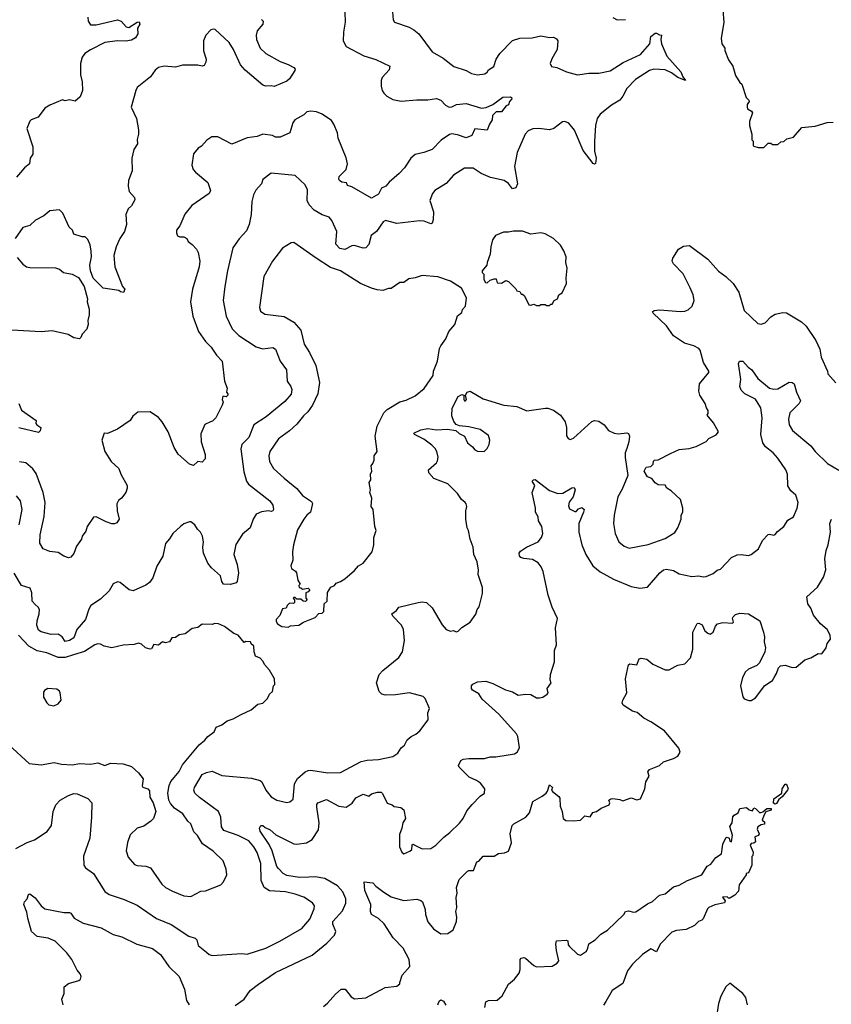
# Model space of a CAD drawing. Extents: x 1678431 to 1860718, y 384618 to 522882.
# Tile 408 of 473: x 1792882 to 1798633, y 464848 to 471826. Entities that reach past the tile are written whole.
import ezdxf

# ---------------------------------------------------------------- set-up
doc = ezdxf.new("R2010")
doc.units = 0

msp = doc.modelspace()

# ---------------------------------------------------------------- linework, layer by layer
at = {"layer": '0CON10XD'}
for points in [[(1795520.8, 471910.8), (1795528.8, 471825), (1795538.8, 471808.8), (1795642.8, 471772.8), (1795673.9, 471753.9), (1795711.4, 471725), (1795805, 471598.8), (1795883.2, 471553.2), (1795957.5, 471495), (1796045, 471466), (1796082.5, 471445), (1796125, 471434.2), (1796177, 471443), (1796195, 471453.8), (1796205, 471470), (1796241.2, 471495), (1796257.5, 471545), (1796283.6, 471586.4), (1796375, 471678.1), (1796425.4, 471694.6), (1796512.2, 471697.8), (1796575, 471712.1), (1796635, 471698.9), (1796665, 471701.1), (1796685, 471690), (1796695.5, 471675), (1796691.5, 471615), (1796651.7, 471548.3), (1796641.2, 471515), (1796650, 471495), (1796687.1, 471487.1), (1796755.5, 471455.5), (1796835.6, 471435.6), (1796915, 471447.5), (1796985, 471446.7), (1797066.3, 471463.7), (1797157.5, 471522.5), (1797280.8, 471579.2), (1797347.5, 471655), (1797355, 471707.5), (1797385, 471731.2), (1797395, 471731.2), (1797415, 471717.5), (1797430, 471715), (1797426, 471685), (1797430.8, 471655), (1797467.3, 471567.3), (1797567.5, 471455), (1797581.2, 471421.2), (1797600, 471395), (1797545, 471417.1), (1797499.4, 471449.4), (1797455, 471470.6), (1797375.5, 471475.5), (1797345, 471464.5), (1797245, 471402.5), (1797185, 471338.9), (1797156.2, 471283.8), (1797134.3, 471255.7), (1797075, 471220), (1796994.7, 471155.3), (1796974.4, 471125), (1796962.7, 471075), (1796955.4, 470965), (1796954.4, 470894.4), (1796967.9, 470845), (1796962.9, 470807.1), (1796955, 470802), (1796945, 470806), (1796875, 470898.1), (1796812.4, 471042.4), (1796772.8, 471092.8), (1796745, 471104.4), (1796727.6, 471102.4), (1796665.7, 471054.3), (1796635, 471043.9), (1796560, 471055), (1796517.3, 471052.7), (1796485, 471038.1), (1796463.1, 471015), (1796406.2, 470885), (1796387.1, 470785), (1796408.5, 470661.5), (1796398.1, 470635), (1796375, 470627.5), (1796344.6, 470665), (1796315, 470685.3), (1796217, 470707), (1796151.9, 470735), (1796095, 470772.7), (1796035, 470773.3), (1795955.5, 470724.5), (1795903.1, 470665), (1795823.9, 470616.1), (1795807.1, 470595), (1795788.9, 470545), (1795813.8, 470465), (1795812.2, 470407.8), (1795805, 470382.5), (1795795, 470379.4), (1795747.4, 470397.4), (1795715, 470400.6), (1795555, 470382), (1795475, 470403.5), (1795457.3, 470392.7), (1795409.5, 470325), (1795373.1, 470296.9), (1795355, 470232.5), (1795335, 470210), (1795315, 470207.3), (1795255, 470225.9), (1795235, 470222.4), (1795185, 470198.1), (1795149.5, 470205), (1795121.8, 470235), (1795129.7, 470325), (1795093.7, 470403.7), (1795075.3, 470425.3), (1795025, 470443.2), (1794969.4, 470475), (1794932.8, 470512.8), (1794919.6, 470545), (1794920.9, 470620.9), (1794905.4, 470655.4), (1794835, 470722), (1794665, 470738.6), (1794605.9, 470694.1), (1794595, 470663.3), (1794555, 470616.7), (1794538, 470585), (1794527.7, 470537.7), (1794523.1, 470445), (1794506.9, 470375), (1794489.7, 470330.3), (1794436.3, 470273.7), (1794392.1, 470207.9), (1794353.4, 470046.6), (1794335.5, 469935.5), (1794323.1, 469835), (1794345.3, 469725.3), (1794387.8, 469635), (1794435, 469586.7), (1794556.9, 469506.9), (1794605, 469493.3), (1794675, 469503.1), (1794695, 469490), (1794728.2, 469405), (1794772.7, 469345), (1794777.5, 469265), (1794804.4, 469225), (1794810.5, 469205), (1794805, 469172.9), (1794761, 469119), (1794629.6, 469010.4), (1794540.6, 468955), (1794505, 468865.7), (1794455.6, 468815), (1794450, 468785), (1794469.5, 468620.5), (1794490, 468555), (1794502.9, 468535), (1794654.4, 468415), (1794676.5, 468385), (1794680.6, 468355), (1794675, 468344.3), (1794665, 468341.4), (1794645, 468345.7), (1794595, 468338.1), (1794558.3, 468321.7), (1794535.6, 468285), (1794515, 468224.3), (1794461.3, 468178.7), (1794413.2, 468106.8), (1794398.9, 468035), (1794423.1, 467965), (1794432.5, 467905), (1794423.8, 467845), (1794415.8, 467834.2), (1794375, 467822.9), (1794325.9, 467825.9), (1794314.6, 467844.6), (1794304.5, 467885), (1794241.8, 467941.8), (1794215, 467974.4), (1794183.8, 468045), (1794179.6, 468085), (1794185.5, 468125), (1794176.7, 468165), (1794163.2, 468193.2), (1794141.2, 468215), (1794123.3, 468245), (1794095, 468266.7), (1794085, 468266.7), (1794045, 468253.3), (1794022.5, 468235), (1793966.1, 468183.9), (1793944.1, 468145.9), (1793915, 468112.5), (1793895.5, 468024.5), (1793855, 467953.8), (1793825, 467869.2), (1793801.8, 467838.2), (1793775, 467818.9), (1793685, 467778.5), (1793657.5, 467785), (1793595, 467837.5), (1793575, 467841.4), (1793545, 467827.1), (1793515, 467778.8), (1793455, 467718.5), (1793385.8, 467675), (1793371.7, 467648.3), (1793349.5, 467575), (1793286.7, 467503.3), (1793265, 467446), (1793235, 467425.7), (1793205, 467419.2), (1793182.5, 467452.5), (1793155, 467471.5), (1793105, 467468.2), (1793035, 467486.9), (1793015, 467500), (1793002.9, 467535), (1793005.4, 467565), (1793021.1, 467615), (1793022.1, 467645), (1793012.9, 467662.9), (1792991.4, 467681.4), (1792971.5, 467705), (1792969.1, 467765), (1792956.8, 467796.8), (1792895, 467815.7), (1792844.1, 467904.1)], [(1793364.1, 471844.1), (1793366.2, 471815), (1793385, 471788.8), (1793425, 471789.4), (1793575.6, 471825.6), (1793600, 471815), (1793636, 471775), (1793655, 471769.5), (1793715, 471807.5), (1793729.3, 471809.3), (1793733.3, 471795), (1793716.7, 471765), (1793720, 471725), (1793702.7, 471697.3), (1793675, 471680), (1793635, 471672.5), (1793575, 471675.5), (1793485, 471663.3), (1793385, 471612.5), (1793344.5, 471585.5), (1793325, 471560), (1793312.5, 471515), (1793313.5, 471435), (1793324.3, 471385), (1793326.2, 471325), (1793310.7, 471279.3), (1793275, 471248.8), (1793235, 471256.7), (1793205, 471250), (1793185, 471257.5), (1793095, 471220), (1793061.1, 471198.9), (1793012.5, 471135), (1792964.4, 471115.6), (1792954.3, 471105.7), (1792932.5, 471055), (1792976.4, 470923.6), (1792976.4, 470873.6), (1792956.7, 470845), (1792952.5, 470805), (1792916.7, 470775), (1792860.5, 470709.5)], [(1795185, 471880), (1795188.8, 471808.8), (1795177.1, 471737.1), (1795174.2, 471675), (1795195.7, 471635.7), (1795320, 471570), (1795405, 471544.3), (1795505.8, 471495.8), (1795500.5, 471469.5), (1795450.8, 471415), (1795443.1, 471395), (1795443.5, 471355), (1795449.4, 471325), (1795462.5, 471305), (1795483.7, 471283.7), (1795525, 471259.2), (1795585, 471247.3), (1795695, 471257.1), (1795775, 471256.8), (1795835, 471266.8), (1795865.8, 471255.8), (1795899.8, 471219.8), (1795925, 471206.4), (1795945, 471208.2), (1795977.5, 471225), (1796045, 471232), (1796155, 471197.9), (1796186.9, 471203.1), (1796234.6, 471225.4), (1796305, 471276), (1796358, 471278), (1796367.5, 471275), (1796370, 471265), (1796352.5, 471245), (1796345, 471222.5), (1796330, 471215), (1796295, 471173.8), (1796258.1, 471171.9), (1796232.3, 471147.7), (1796229.2, 471115), (1796210, 471085), (1796195, 471043.3), (1796107, 471053), (1796086, 471005), (1796045, 470988.1), (1795985, 471009.4), (1795945, 471015.7), (1795927.9, 471012.1), (1795868.7, 470971.3), (1795803.8, 470906.2), (1795745, 470884.3), (1795685, 470871.2), (1795653.3, 470845), (1795608.8, 470775), (1795571.2, 470735), (1795501.2, 470675), (1795476.7, 470645), (1795445, 470632.5), (1795425, 470590), (1795375, 470560), (1795235, 470640), (1795205, 470650), (1795198.3, 470668.3), (1795165, 470673.3), (1795147.5, 470685), (1795142.5, 470695), (1795146.7, 470715), (1795195.8, 470764.2), (1795204, 470805), (1795195.5, 470845.5), (1795138.5, 470985), (1795132.8, 471022.8), (1795108.1, 471085), (1795091.1, 471111.1), (1795026, 471156), (1794985, 471171.5), (1794945, 471177.5), (1794917.6, 471172.4), (1794895, 471152), (1794831.2, 471115), (1794818, 471095), (1794796.2, 471025), (1794727, 470993), (1794695, 470994.2), (1794674.2, 471004.2), (1794605, 471013.8), (1794565, 470997.5), (1794495, 470988), (1794385, 470944.2), (1794285, 470996), (1794243.9, 470996.1), (1794208.3, 470971.7), (1794170.5, 470929.5), (1794146.7, 470915), (1794113.9, 470876.1), (1794101.2, 470795), (1794111.2, 470765), (1794126.7, 470745), (1794215, 470671.2), (1794234, 470615), (1794223.8, 470595), (1794101.7, 470508.3), (1794053.3, 470446.7), (1794015.9, 470364.1), (1793992.5, 470335), (1793992.5, 470315), (1794000, 470295), (1794017, 470287), (1794045, 470286.2), (1794065.7, 470275.7), (1794075, 470253.3), (1794103.2, 470233.2), (1794135, 470198.8), (1794145.7, 470175.7), (1794157.5, 470115), (1794154.3, 470075), (1794106.9, 469915), (1794093.1, 469825), (1794108.6, 469725), (1794150, 469615), (1794199.2, 469545), (1794238, 469505), (1794277.5, 469447.5), (1794316, 469405), (1794333.8, 469265), (1794351.2, 469215), (1794347.5, 469185), (1794356.7, 469175), (1794356.7, 469165), (1794345, 469153.3), (1794321.7, 469158.3), (1794317.5, 469135), (1794323.8, 469115), (1794317.5, 469095), (1794272, 469005), (1794248.6, 468981.4), (1794235, 468976), (1794195, 468956.2), (1794165, 468890), (1794167.1, 468835), (1794197.1, 468745), (1794195.9, 468714.1), (1794175, 468690), (1794144.2, 468695.8), (1794113, 468667), (1794085, 468676.7), (1794005, 468745.8), (1793977.8, 468795), (1793934.3, 468904.3), (1793892, 468975), (1793865.6, 469005.6), (1793805.7, 469045.7), (1793720, 469045), (1793683.3, 469015), (1793663.9, 468986.1), (1793576.1, 468923.9), (1793505, 468892.5), (1793480, 468895), (1793463.3, 468845), (1793486.2, 468765), (1793530, 468695), (1793583.8, 468645), (1793599.2, 468605), (1793644.4, 468525.6), (1793644.5, 468505.5), (1793634.2, 468475), (1793602.5, 468435), (1793581.2, 468418.8), (1793570, 468395), (1793572.9, 468345), (1793585.8, 468285), (1793570.5, 468259.5), (1793555, 468252), (1793536.1, 468253.9), (1793495, 468267.5), (1793425, 468303.3), (1793405, 468300), (1793360, 468235), (1793349.7, 468200.3), (1793324, 468165), (1793320, 468145), (1793284.6, 468095.4), (1793265, 468043.3), (1793245, 468016.7), (1793227, 468013), (1793195, 468023.8), (1793155, 468050), (1793095.9, 468055.9), (1793047.5, 468075), (1793025.8, 468115.8), (1793026.4, 468175), (1793054.4, 468305), (1793062.3, 468405), (1793049.2, 468475), (1792998.8, 468608.8), (1792975, 468642.9), (1792925, 468684.4), (1792881.9, 468691.9)], [(1797085, 471840), (1797115, 471823.8), (1797173.6, 471826.4)], [(1797863.3, 471895), (1797872.5, 471805), (1797853.3, 471695), (1797857.5, 471655), (1797877.5, 471625), (1797878.3, 471608.3), (1797905, 471540), (1797935.9, 471495.9), (1797955, 471430), (1797985, 471380), (1797998.3, 471368.3), (1798030, 471275), (1798047.5, 471255), (1798050, 471245), (1798037.5, 471225), (1798037.5, 471205), (1798040, 471195), (1798067.7, 471177.7), (1798073.3, 471165), (1798052.5, 471105), (1798052.5, 471075), (1798070, 471015), (1798070, 470975), (1798080, 470965), (1798080, 470935), (1798085, 470930), (1798115, 470920), (1798155, 470920), (1798185, 470950), (1798205, 470950), (1798215, 470940), (1798255, 470940), (1798275, 470960), (1798297, 470963), (1798318.3, 470981.7), (1798365, 470992.5), (1798425, 471062.5), (1798519.3, 471070.7), (1798603.6, 471096.4), (1798645, 471100)], [(1794595, 471826), (1794606.2, 471815), (1794603.8, 471795), (1794565, 471746), (1794556.7, 471715), (1794558.9, 471685), (1794585.7, 471625), (1794625, 471586.9), (1794728.5, 471528.5), (1794785, 471508.9), (1794825.7, 471485.7), (1794833.8, 471475), (1794831.2, 471465), (1794793.6, 471406.4), (1794775, 471390), (1794685, 471353.3), (1794665, 471357.5), (1794626.2, 471353.8), (1794605, 471362.5), (1794478.9, 471468.9), (1794445.7, 471505), (1794396.5, 471615), (1794365.7, 471665), (1794266.7, 471755), (1794255, 471758.8), (1794236.4, 471753.6), (1794201.2, 471715), (1794184.2, 471675), (1794183.8, 471605), (1794203.8, 471545), (1794201.2, 471525), (1794188.6, 471501.4), (1794175, 471496), (1794145, 471503.8), (1794036.4, 471503.6), (1793985, 471490), (1793906.1, 471496.1), (1793865, 471486), (1793842.1, 471467.9), (1793808.2, 471421.8), (1793715, 471346), (1793704.3, 471325), (1793672, 471205), (1793708.6, 471125), (1793723.8, 471045), (1793723.3, 471015), (1793714.1, 470975.9), (1793715.8, 470945), (1793692, 470905), (1793675.7, 470845), (1793679.5, 470755), (1793653.1, 470685), (1793650.8, 470645), (1793657, 470607), (1793696.2, 470565), (1793698.3, 470548.3), (1793675, 470506.2), (1793651.2, 470485), (1793634.2, 470445.8), (1793639.2, 470375), (1793625.8, 470324.2)], [(1793625.8, 470324.2), (1793591.2, 470275), (1793566, 470215), (1793550, 470155), (1793555.6, 470075), (1793611.2, 469935), (1793626.2, 469915), (1793618.8, 469891.2), (1793596.4, 469896.4), (1793585, 469906.7), (1793474.1, 469924.1), (1793403.6, 469993.6), (1793383.3, 470045), (1793378.8, 470085), (1793391.4, 470145), (1793389.4, 470185), (1793381.2, 470231.2), (1793365, 470267.5), (1793345, 470287.5), (1793325, 470287.5), (1793266.1, 470306.1), (1793256.7, 470335), (1793233.8, 470355), (1793186.7, 470455), (1793165, 470477.5), (1793095, 470470), (1793052.5, 470435), (1792995, 470406), (1792955, 470366), (1792905, 470352), (1792851.2, 470275)], [(1796635, 469800), (1796645, 469810), (1796655, 469810), (1796670, 469835), (1796693, 469847), (1796703.3, 469875), (1796725, 469890), (1796756.2, 469955), (1796754, 469995), (1796761.2, 470065), (1796752, 470105), (1796754, 470145), (1796737.9, 470187.9), (1796715, 470226.7), (1796665, 470274), (1796605, 470308.8), (1796575, 470316), (1796505, 470305.8), (1796445.9, 470325.9), (1796382, 470328), (1796345, 470318.8), (1796310.7, 470319.3), (1796253.6, 470296.4), (1796233.3, 470265), (1796220, 470215), (1796216.7, 470165), (1796193.3, 470105), (1796192.5, 470085), (1796160, 470045), (1796160, 470035), (1796171.7, 470021.7), (1796170, 469985), (1796183.6, 469963.6), (1796195, 469960), (1796215, 469980), (1796245, 469990), (1796258.3, 469988.3), (1796265, 469960), (1796295, 469957.5), (1796327, 469977), (1796345, 469970), (1796398.3, 469918.3), (1796403.6, 469903.6), (1796425, 469900), (1796435, 469880), (1796445, 469880), (1796458.3, 469868.3), (1796490, 469805), (1796505, 469802.5), (1796525, 469810), (1796545, 469800), (1796565, 469800), (1796575, 469807.5), (1796605, 469807.5), (1796615, 469800), (1796635, 469800)], [(1794785, 467520), (1794800.7, 467529.3), (1794860, 467535), (1794893, 467557), (1794975, 467590), (1795001.7, 467618.3), (1795025, 467620), (1795038.3, 467631.7), (1795040, 467685), (1795060, 467705), (1795063, 467767), (1795087, 467803), (1795113, 467817), (1795125, 467832.5), (1795155, 467843.3), (1795186.1, 467863.9), (1795255, 467922.5), (1795282.5, 467955), (1795316.4, 467973.6), (1795380, 468055), (1795392.5, 468105), (1795392.5, 468155), (1795407.5, 468205), (1795397.5, 468235), (1795387.5, 468355), (1795372.5, 468375), (1795377.5, 468435), (1795362.5, 468475), (1795367.5, 468495), (1795357.5, 468545), (1795370, 468565), (1795367.5, 468605), (1795376.7, 468625), (1795372.5, 468665), (1795385, 468680), (1795393.3, 468705), (1795393.3, 468735), (1795416.2, 468765), (1795401.9, 468875), (1795414.6, 468945.4), (1795461.3, 469038.7), (1795487, 469063), (1795575, 469118), (1795619.7, 469130.3), (1795685, 469160), (1795747.6, 469212.4), (1795811.2, 469305), (1795814.2, 469335.8), (1795843.3, 469405), (1795857.5, 469495), (1795866.4, 469513.6), (1795901.2, 469565), (1795923.3, 469615), (1795966.2, 469665), (1795985, 469727.5), (1796015, 469750), (1796019.3, 469770.7), (1796040, 469795), (1796047.5, 469855), (1796013, 469923), (1795935, 469973.3), (1795845, 470004), (1795735, 470013.3), (1795685, 469996.2), (1795640.5, 469989.5), (1795605, 469963.3), (1795575, 469963.8), (1795515, 469920), (1795495, 469920), (1795455, 469906), (1795415, 469912), (1795375, 469922), (1795295.8, 469955.8), (1795155, 470045.7), (1795085, 470070), (1794983.3, 470135), (1794825, 470246.2), (1794805, 470243.3), (1794745, 470206.2), (1794673.8, 470115), (1794612.5, 470005), (1794580.8, 469785), (1794589.5, 469759.5), (1794618.3, 469738.3), (1794755, 469723.1), (1794825, 469682), (1794874.3, 469625), (1794897.1, 469525), (1794935, 469466.2), (1794980, 469375), (1795006.7, 469255), (1794994.5, 469175), (1794957.8, 469095), (1794922.8, 469047.2), (1794892.2, 469017.8), (1794845, 468959.2), (1794795, 468911.4), (1794715, 468854.2), (1794653.6, 468766.4), (1794647.1, 468735), (1794653.1, 468695), (1794680.8, 468645), (1794755, 468575.7), (1794845, 468504), (1794885, 468454), (1794950, 468410), (1794957, 468397), (1794942.5, 468335), (1794916.1, 468313.9), (1794895, 468286.7), (1794849.5, 468210.5), (1794823, 468103), (1794816.2, 468055), (1794817.5, 467995), (1794802.5, 467955), (1794807, 467937), (1794836.4, 467916.4), (1794842.5, 467905), (1794853, 467853), (1794870, 467825), (1794860, 467815), (1794861.7, 467801.7), (1794875, 467800), (1794885, 467790), (1794926.1, 467796.1), (1794937.5, 467785), (1794925, 467770), (1794910, 467765), (1794910, 467725), (1794920, 467715), (1794908.3, 467701.7), (1794890, 467705), (1794875, 467720), (1794845, 467720), (1794835, 467730), (1794825, 467730), (1794820, 467725), (1794830, 467715), (1794830, 467695), (1794821.7, 467688.3), (1794795, 467690), (1794777.5, 467675), (1794770, 467655), (1794745, 467650), (1794726.1, 467603.9), (1794700, 467575), (1794698.3, 467561.7), (1794710, 467545), (1794740, 467525), (1794785, 467520)], [(1793227.3, 466327.3), (1793265, 466341.1), (1793288.9, 466338.9), (1793365, 466306), (1793392.5, 466275), (1793391.4, 466175), (1793379.4, 466025), (1793335, 465897.5), (1793335.8, 465835), (1793348.8, 465815), (1793405, 465774), (1793485, 465648), (1793516.4, 465626.4), (1793621.7, 465591.7), (1793715, 465550), (1793852, 465455), (1793955, 465414.5), (1794080.6, 465330.6), (1794126.6, 465316.6), (1794136.5, 465305), (1794146, 465265), (1794205, 465217.5), (1794225, 465200.8), (1794245, 465194.2), (1794457, 465207), (1794495, 465204.3), (1794625, 465246.7), (1794725, 465294.4), (1794882, 465385), (1794938.5, 465451.5), (1794967.8, 465525), (1794970, 465545), (1794957.7, 465567.7), (1794896, 465606), (1794835, 465628.9), (1794765.9, 465645.9), (1794653.2, 465653.2), (1794615.5, 465675), (1794592.7, 465725), (1794590, 465845), (1794564.8, 465924.8), (1794540.4, 465965), (1794505, 466006), (1794429.4, 466045), (1794329, 466079), (1794313.1, 466105), (1794308.4, 466175), (1794290, 466215), (1794155, 466313.1), (1794122.2, 466345), (1794116.5, 466365), (1794121.8, 466385), (1794175, 466475.5), (1794205, 466490.5), (1794245, 466500), (1794315, 466470.4), (1794525, 466450.5), (1794585, 466432.9), (1794598.1, 466425), (1794625.7, 466365), (1794665, 466318.6), (1794705, 466294.3), (1794775, 466278.6), (1794796.4, 466283.6), (1794818.8, 466301.2), (1794828.8, 466411.2), (1794851.2, 466448.8), (1794905, 466494.4), (1794925, 466505.6), (1794945, 466506.7), (1795065, 466488.9), (1795155, 466490.8), (1795302, 466568), (1795345, 466577.5), (1795425, 466583.5), (1795525.5, 466604.5), (1795561.2, 466628.8), (1795584.4, 466665.6), (1795608.8, 466685), (1795628.3, 466721.7), (1795655, 466746.2), (1795688.6, 466761.4), (1795716.7, 466785), (1795777, 466863), (1795773.6, 466913.6), (1795786.2, 466945), (1795755.8, 467015), (1795740.3, 467030.3), (1795645, 467055.5), (1795545, 467041.2), (1795475, 467039.7), (1795449.2, 467045), (1795429.4, 467065), (1795410, 467125), (1795430, 467185), (1795455.9, 467214.1), (1795568.9, 467305), (1795594.6, 467345.4), (1795608.9, 467425), (1795602.1, 467505), (1795587.3, 467535), (1795525, 467599.2), (1795519.2, 467615), (1795551.2, 467638.8), (1795568.6, 467661.4), (1795705, 467696.5), (1795735, 467700.6), (1795764.5, 467694.5), (1795805, 467658), (1795875, 467536.7), (1795904.1, 467504.1), (1795935, 467493.3), (1795955, 467497.5), (1795975, 467487.5), (1795988.3, 467491.7), (1796015, 467517.5), (1796073.9, 467556.1), (1796115, 467612.5), (1796123.8, 467645), (1796138.8, 467665), (1796160.7, 467759.3), (1796160.7, 467800.7), (1796131.2, 467895), (1796133.8, 467925), (1796124, 467984), (1796100, 468035), (1796096.4, 468086.4), (1796073.6, 468143.6), (1796063.3, 468205), (1796053.8, 468225), (1796044, 468285), (1796043.8, 468345), (1796051.2, 468375), (1796046.7, 468395), (1796037.5, 468405), (1796013.3, 468425), (1795985, 468468), (1795915, 468535.8), (1795816, 468575), (1795781.2, 468615), (1795778.6, 468635), (1795834.3, 468685), (1795841.4, 468698.6), (1795846.1, 468726.1), (1795838.2, 468765), (1795827, 468787), (1795801.4, 468811.4), (1795745, 468852.1), (1795678.8, 468885), (1795674.4, 468895), (1795725, 468920), (1795775, 468929.5), (1795835, 468918.9), (1795912.7, 468922.7), (1795973.3, 468913.3), (1795995, 468893.8), (1796033.9, 468873.9), (1796055.9, 468825.9), (1796089.7, 468799.7), (1796107, 468777), (1796127, 468767), (1796172.5, 468765), (1796195, 468786.7), (1796209.2, 468815), (1796214.3, 468845), (1796205, 468878.8), (1796145, 468920.8), (1796065, 468940), (1795998.3, 468948.3), (1795975, 468957.5), (1795958.3, 468978.3), (1795945, 469017.5), (1795947.6, 469072.4), (1795989.2, 469155), (1796015, 469170), (1796030, 469165), (1796030, 469135), (1796033.3, 469125), (1796040, 469125), (1796048.8, 469135), (1796040, 469165), (1796052.5, 469185), (1796075, 469192), (1796165, 469137.8), (1796312.5, 469095), (1796403.6, 469083.6), (1796475, 469054.4), (1796606.6, 469073.4), (1796625, 469073.3), (1796665, 469057.8), (1796715, 469022), (1796746.1, 468976.1), (1796755.6, 468935), (1796757.7, 468877.7), (1796768.3, 468858.3), (1796781.7, 468851.7), (1796805, 468860.8), (1796935, 468978.6), (1796955, 468985.6), (1796985, 468980), (1797022.5, 468955), (1797055, 468914.2), (1797093.3, 468895), (1797125, 468891.1), (1797185, 468898.8), (1797195, 468893.3), (1797203.8, 468875), (1797199.2, 468835), (1797182.9, 468787.1), (1797173.3, 468755), (1797172.2, 468722.2), (1797192, 468595), (1797150.7, 468499.3), (1797120, 468445), (1797093.3, 468315), (1797090.6, 468255), (1797101.4, 468185), (1797128, 468125), (1797164.3, 468094.3), (1797201.2, 468081.2), (1797335, 468105.6), (1797455, 468150), (1797525, 468192.5), (1797546, 468225), (1797569.2, 468285), (1797570, 468315), (1797581.2, 468335), (1797580, 468365), (1797563.3, 468425), (1797497.7, 468487.7), (1797467.5, 468505), (1797455, 468527.5), (1797405, 468530), (1797385, 468542.5), (1797360, 468575), (1797330, 468585), (1797307.5, 468625), (1797320, 468655), (1797355, 468660), (1797370, 468675), (1797373, 468697), (1797380, 468705), (1797405, 468707.5), (1797492.5, 468752.5), (1797555, 468780), (1797625, 468786.7), (1797675, 468800), (1797745, 468837.5), (1797765, 468857.5), (1797817, 468883), (1797832.5, 468905), (1797798.3, 468968.3), (1797753, 469023), (1797760, 469035), (1797760, 469055), (1797747.5, 469075), (1797740, 469105), (1797701.4, 469165), (1797693.6, 469193.6), (1797699.4, 469245), (1797766, 469325), (1797765.6, 469335.6), (1797727.2, 469397.2), (1797704.4, 469484.4), (1797695, 469495.8), (1797658.8, 469515), (1797593.5, 469533.5), (1797514.2, 469584.2), (1797465.5, 469655), (1797370, 469745), (1797366.2, 469755), (1797377.5, 469765), (1797415, 469770.5), (1797565, 469758.5), (1797595, 469760.6), (1797619.7, 469770.3), (1797647.1, 469795), (1797660, 469835), (1797653.5, 469875), (1797632.3, 469925), (1797584.2, 470024.2), (1797515.4, 470095), (1797504.6, 470115), (1797509.6, 470135), (1797549.8, 470200.2), (1797585, 470221.6), (1797627.5, 470225), (1797757.5, 470127.5), (1797833.7, 470043.7), (1797885, 470005.6), (1797937.1, 469955), (1797978.6, 469895), (1798014.6, 469764.6), (1798113.2, 469673.2), (1798135, 469668.8), (1798165, 469676.2), (1798205, 469720), (1798235, 469739.2), (1798289.3, 469750.7), (1798315, 469748.8), (1798422.5, 469685), (1798455, 469653.3), (1798522.7, 469552.7), (1798550.8, 469490.8), (1798562, 469435), (1798606.7, 469335), (1798608.8, 469315), (1798665, 469253.3)], [(1792865, 470141.2), (1792905, 470094), (1792930, 470075), (1792955, 470069.2), (1793135, 470066.7), (1793165, 470056.7), (1793192.5, 470035), (1793255, 470023.3), (1793299.3, 469999.3), (1793340, 469935), (1793363, 469847), (1793361.2, 469825), (1793373.8, 469775), (1793373.8, 469735), (1793363.8, 469695), (1793366.2, 469665), (1793357, 469633), (1793325, 469597.5), (1793316.1, 469573.9), (1793305, 469563.3), (1793265, 469570), (1793225, 469593.8), (1793111.7, 469621.7), (1793035, 469613.8), (1792825.9, 469625.9)], [(1796770.7, 468380.7), (1796778.3, 468358.3), (1796815, 468341.2), (1796825, 468340), (1796841.9, 468358.1), (1796865, 468367.5), (1796880.8, 468355), (1796877.8, 468335), (1796843.5, 468255), (1796843.1, 468195), (1796865.7, 468105), (1796894.3, 468035), (1796942.5, 467955), (1796995, 467912.9), (1797090.2, 467860.2), (1797215, 467809.4), (1797275, 467795.8), (1797330, 467805), (1797418.8, 467905), (1797443.4, 467926.6), (1797465, 467932.5), (1797515, 467922), (1797555, 467899.2), (1797645, 467879.2), (1797695, 467884), (1797725, 467876.2), (1797745, 467878.8), (1797795, 467900), (1797825, 467923.8), (1797847.3, 467932.7), (1797926.4, 468013.6), (1797965, 468034.3), (1797994.4, 468034.4), (1798045, 468028), (1798065, 468036), (1798116, 468075), (1798146, 468135), (1798185, 468176.7), (1798195, 468180), (1798225, 468172.5), (1798235, 468177.5), (1798250.7, 468199.3), (1798296.7, 468235), (1798325, 468280), (1798365, 468302.5), (1798391.2, 468365), (1798397.5, 468405), (1798382.5, 468455), (1798345, 468486), (1798325, 468523.3), (1798321.8, 468605), (1798311.1, 468635), (1798255, 468719.4), (1798221.1, 468755), (1798167.5, 468797.5), (1798147.6, 468827.6), (1798132.5, 468885), (1798143.8, 469005), (1798132.5, 469075), (1798095.3, 469135.3), (1798020.8, 469175), (1797995, 469201.2), (1797985.7, 469225), (1797992.2, 469275), (1797975, 469390), (1797983.3, 469406.7), (1798005, 469406), (1798043.7, 469363.7), (1798070.8, 469345), (1798112.9, 469282.9), (1798195, 469213.6), (1798225, 469207.3), (1798255, 469210.7), (1798335, 469257.3), (1798355, 469254.4), (1798368.6, 469245), (1798386.7, 469185), (1798415.6, 469125), (1798405.4, 469104.6), (1798339.7, 469040.3), (1798328.6, 468995), (1798333.4, 468953.4), (1798357.5, 468915), (1798488.6, 468805), (1798519.2, 468765), (1798605, 468680), (1798685, 468633.8)], [(1792875, 469106.7), (1792895, 469058.8), (1792998.8, 468985), (1792997.5, 468965), (1793003.3, 468955), (1793032.5, 468935), (1793027.7, 468912.3), (1793015, 468900), (1792875, 468932.1)], [(1794409.7, 464840.3), (1794473.8, 464885), (1794516.2, 464945), (1794575, 464990), (1794695, 465073.5), (1794954.6, 465195.4), (1795057.8, 465282.2), (1795112.4, 465337.6), (1795122, 465365), (1795100, 465415), (1795100.5, 465435), (1795168.6, 465511.4), (1795192.3, 465565), (1795192.1, 465595), (1795172.7, 465645), (1795135, 465688.2), (1795045, 465738.5), (1794975, 465750.4), (1794931.1, 465748.9), (1794864, 465746), (1794775, 465759.7), (1794748.1, 465775), (1794715, 465809.5), (1794704.1, 465825), (1794670.3, 465935), (1794649.9, 465979.9), (1794585.8, 466075), (1794582, 466095), (1794590, 466115), (1794605.5, 466115.5), (1794621.3, 466101.3), (1794657.5, 466085), (1794697.9, 466047.9), (1794825, 465984.4), (1794845, 465982.2), (1794915, 465992.9), (1794955, 466015.7), (1795000.4, 466085), (1795003.6, 466135), (1794987.3, 466245), (1794988.1, 466265), (1794995, 466275.8), (1795055, 466300), (1795142.4, 466252.4), (1795195, 466245.8), (1795237, 466273), (1795265, 466311.4), (1795315, 466338), (1795355, 466323.3), (1795375, 466340), (1795418.1, 466351.9), (1795442.3, 466352.3), (1795453, 466343), (1795485, 466273.3), (1795521.7, 466261.7), (1795535, 466250), (1795581.7, 466241.7), (1795603.3, 466225), (1795616.2, 466165), (1795596.7, 466135), (1795590, 466095), (1795572.3, 466052.3), (1795574.4, 465965), (1795590, 465925), (1795605, 465913.3), (1795647.3, 465932.7), (1795660, 465945), (1795662.5, 465975), (1795668.3, 465981.7), (1795735, 465950.8), (1795795, 465952), (1795831.2, 465975), (1795887, 466033), (1795930.8, 466065), (1795998.7, 466131.3), (1796024, 466165), (1796051.3, 466218.7), (1796087.5, 466265), (1796145, 466323.3), (1796176.7, 466345), (1796177.5, 466375), (1796148, 466415), (1796120, 466435), (1796066.4, 466456.4), (1795995, 466527.5), (1795990.7, 466539.3), (1796008.8, 466575), (1796025, 466584.2), (1796065, 466590.5), (1796175, 466590), (1796215, 466601.4), (1796255, 466601.9), (1796387.1, 466622.9), (1796407.5, 466635), (1796423.3, 466665), (1796412, 466745), (1796401.2, 466765), (1796277.1, 466905), (1796160, 467010), (1796135, 467047.8), (1796090.8, 467075), (1796083.9, 467086.1), (1796083.8, 467105), (1796093.4, 467116.6), (1796125, 467132.9), (1796185, 467137.1), (1796235, 467121.4), (1796325, 467076.9), (1796375, 467062.5), (1796415, 467038.1), (1796465, 467046), (1796505, 467043.8), (1796545, 467018.8), (1796565, 467018.8), (1796590, 467025), (1796620, 467045), (1796626.7, 467055), (1796620, 467085), (1796647.5, 467125), (1796641.2, 467145), (1796643.8, 467185), (1796670.8, 467275), (1796672, 467355), (1796685.7, 467395), (1796679.6, 467515), (1796692.1, 467582.1), (1796655, 467662), (1796627, 467747), (1796590.4, 467915), (1796578, 467948), (1796555, 467976.7), (1796515, 468000.5), (1796455, 468006.8), (1796432.5, 468015), (1796423.3, 468025), (1796420.5, 468045), (1796430.6, 468059.4), (1796472.6, 468087.4), (1796555, 468125.6), (1796578.9, 468155), (1796588.9, 468185), (1796582.2, 468235), (1796557.5, 468275), (1796555, 468302.5), (1796536.2, 468335), (1796535.8, 468364.2), (1796514, 468475), (1796531.2, 468525), (1796513.3, 468555), (1796522.5, 468565), (1796535, 468567.5), (1796635, 468488), (1796695, 468468.1), (1796730.9, 468469.1), (1796795, 468508.8), (1796810.7, 468510.7), (1796818, 468495), (1796804.4, 468445), (1796774.5, 468405.5), (1796770.7, 468380.7)], [(1792878.8, 468245), (1792898.8, 468355), (1792887.8, 468415), (1792860.2, 468450.2)], [(1795035, 464833.3), (1795064.2, 464855.8), (1795120.3, 464919.7), (1795160, 464955), (1795187.5, 464955), (1795230.3, 464900.3), (1795255, 464886.2), (1795335, 464893.3), (1795472.3, 464967.7), (1795555, 464976.7), (1795575, 464992.5), (1795576.7, 465003.3), (1795592.5, 465055), (1795646.2, 465115), (1795640.8, 465165), (1795598.5, 465245), (1795529.4, 465319.4), (1795465, 465419.2), (1795425.4, 465455.4), (1795373.8, 465485), (1795367.5, 465505), (1795370, 465555), (1795327.1, 465655), (1795323.6, 465716.4), (1795385, 465708.8), (1795405.5, 465685.5), (1795462.9, 465642.9), (1795515, 465610), (1795545, 465598.9), (1795605, 465584.5), (1795695, 465591.9), (1795725, 465583.8), (1795736, 465575), (1795755, 465520), (1795758, 465485), (1795775, 465431.2), (1795815, 465382.5), (1795865, 465346.2), (1795915, 465348.8), (1795953.6, 465376.4), (1795976.1, 465433.9), (1795980, 465465), (1795973.3, 465505), (1795978.8, 465535), (1795975.8, 465605), (1795982, 465635), (1795978, 465675), (1795995, 465733.3), (1796055, 465791.2), (1796065, 465796.2), (1796096.7, 465795), (1796121.7, 465858.3), (1796135, 465862.5), (1796165, 465898.8), (1796243, 465897), (1796273.6, 465916.4), (1796318.3, 465921.7), (1796345, 465933.3), (1796367.3, 465992.7), (1796358, 466055), (1796371.2, 466115), (1796382.7, 466127.3), (1796468.8, 466175), (1796494.2, 466205.8), (1796518.8, 466285), (1796585, 466322), (1796612, 466345), (1796621.9, 466358.1), (1796635, 466403.3), (1796657.5, 466385), (1796651.2, 466365), (1796656.7, 466355), (1796701.7, 466321.7), (1796709.5, 466309.5), (1796711.7, 466251.7), (1796726.7, 466213.3), (1796733.3, 466165), (1796750.7, 466150.7), (1796805, 466147.5), (1796855, 466153.3), (1796887.5, 466182.5), (1796925, 466177.5), (1796943, 466207), (1796970, 466215), (1797001.7, 466238.3), (1797058.8, 466261.2), (1797062.5, 466275), (1797057.5, 466295), (1797070, 466305), (1797085, 466306.7), (1797135, 466300), (1797155, 466290), (1797215, 466310), (1797255, 466297.5), (1797280, 466305), (1797312.5, 466375), (1797317.5, 466425), (1797342.5, 466465), (1797333.8, 466495), (1797345, 466512.5), (1797415, 466540), (1797445, 466566.7), (1797515, 466590), (1797545, 466607.5), (1797562.5, 466635), (1797553.6, 466663.6), (1797452, 466785), (1797355, 466850.8), (1797305, 466876.2), (1797256.7, 466915), (1797224.4, 466924.4), (1797157.9, 466967.9), (1797152, 466985), (1797155.9, 467004.1), (1797184.2, 467055), (1797174.3, 467155), (1797196, 467254), (1797205, 467260), (1797255.9, 467254.1), (1797272.5, 467295), (1797285, 467300), (1797325, 467292.9), (1797369.1, 467259.1), (1797455, 467219.2), (1797485, 467217.5), (1797527.1, 467242.9), (1797545, 467252), (1797595, 467260), (1797635, 467302.5), (1797652, 467365), (1797651.2, 467485), (1797682.7, 467547.3), (1797695, 467550), (1797717.9, 467537.9), (1797737.5, 467495), (1797757.7, 467477.7), (1797775, 467472), (1797795.8, 467485), (1797812.1, 467527.9), (1797825.8, 467544.2), (1797863.3, 467553.3), (1797931.7, 467548.3), (1797940, 467555), (1797933.3, 467585), (1797936.7, 467595), (1797955, 467611.2), (1797985, 467618.8), (1798045, 467614), (1798126.2, 467565), (1798152, 467485), (1798158.3, 467451.7), (1798156.4, 467416.4), (1798166, 467375), (1798161.2, 467345), (1798125, 467267.5), (1798105, 467250), (1798045, 467223.8), (1798025, 467203.3), (1798002.5, 467165), (1797988.8, 467105), (1798006.1, 467026.1), (1798015, 467013.8), (1798048.3, 467001.7), (1798065, 467001.2), (1798095, 467018.8), (1798162.4, 467107.6), (1798215, 467143.8), (1798228, 467165), (1798245, 467193.3), (1798257.6, 467232.4), (1798272.6, 467247.4), (1798305, 467251.4), (1798355, 467234), (1798385, 467238), (1798445, 467288.8), (1798487.7, 467302.3), (1798540, 467335), (1798565, 467332.5), (1798596.8, 467373.2), (1798604, 467405), (1798626, 467435), (1798623.8, 467465), (1798604, 467505), (1798556.2, 467545), (1798506.8, 467606.8), (1798487.1, 467655), (1798466, 467685), (1798458.8, 467735), (1798534, 467805), (1798578.1, 467875), (1798593.4, 467926.6), (1798587.9, 468005), (1798595.3, 468064.7), (1798610.9, 468105), (1798626.5, 468195), (1798621.9, 468255), (1798633.8, 468285)], [(1794095, 465612.5), (1794165, 465650.8), (1794198.3, 465651.7), (1794307.5, 465695), (1794326.7, 465715), (1794348.8, 465765), (1794346.2, 465805), (1794323.3, 465865), (1794252.3, 465932.3), (1794176.7, 465985), (1794143, 466043), (1794115, 466070), (1794095, 466127.5), (1794073.3, 466145), (1794037, 466197), (1793978.7, 466238.7), (1793950.3, 466270.3), (1793939.2, 466295), (1793931.4, 466345), (1793942.1, 466397.9), (1793953.6, 466426.4), (1794012.2, 466497.8), (1794036, 466544), (1794153.4, 466686.6), (1794195, 466720), (1794215, 466746.7), (1794260.8, 466779.2), (1794275, 466812.5), (1794315, 466827.5), (1794352.3, 466857.7), (1794395, 466870), (1794451.7, 466901.7), (1794522.5, 466935), (1794570, 466975), (1794605, 466982.5), (1794637.5, 467015), (1794653.3, 467045), (1794673.3, 467065), (1794680, 467105), (1794690, 467115), (1794687.5, 467155), (1794652.5, 467215), (1794617.5, 467255), (1794608.3, 467278.3), (1794585, 467300), (1794553.9, 467313.9), (1794542.5, 467345), (1794540, 467385), (1794521.7, 467401.7), (1794516.4, 467416.4), (1794485, 467420), (1794473, 467413), (1794430, 467465), (1794400, 467475), (1794332.5, 467525), (1794290, 467545), (1794265, 467547.5), (1794245, 467538.8), (1794175, 467542), (1794145, 467518.8), (1794105, 467511.2), (1794055, 467473.3), (1794013, 467467), (1793985, 467447.5), (1793960, 467445), (1793943.6, 467416.4), (1793915, 467410), (1793895, 467417.5), (1793866.4, 467393.6), (1793833.3, 467396.7), (1793815, 467367.5), (1793806.4, 467363.6), (1793773, 467373), (1793745, 467400), (1793725, 467406.7), (1793693, 467397), (1793615, 467392.5), (1793535, 467373.3), (1793480, 467385), (1793455, 467400), (1793435, 467403.3), (1793415, 467396.2), (1793342.4, 467347.6), (1793264.2, 467324.2), (1793205, 467305.9), (1793155, 467305.9), (1793075, 467337.8), (1793005, 467353.5), (1792947.1, 467385), (1792873.8, 467465)], [(1793125, 466962.5), (1793155, 466976.2), (1793175, 467002.5), (1793170, 467055), (1793165, 467066.2), (1793145, 467080.8), (1793082.5, 467085), (1793058, 467072), (1793050.5, 467059.5), (1793052, 467025), (1793075, 466983.8), (1793089.7, 466969.7), (1793125, 466962.5)], [(1792805, 466687.5), (1792950, 466555), (1793035, 466543.8), (1793127.5, 466562.5), (1793179.3, 466549.3), (1793255.8, 466545.8), (1793305, 466553.3), (1793385, 466550), (1793435, 466558.5), (1793485, 466541.2), (1793525, 466556.2), (1793615, 466552.5), (1793673.6, 466533.6), (1793725, 466487.5), (1793756.7, 466445), (1793750, 466395), (1793755, 466387.5), (1793790, 466375), (1793801.7, 466361.7), (1793803.3, 466315), (1793827.5, 466275), (1793847.5, 466215), (1793830, 466165), (1793812.5, 466145), (1793760.7, 466109.3), (1793714.2, 466095.8), (1793665, 466050), (1793646, 465995), (1793636.2, 465935), (1793649.7, 465889.7), (1793695, 465839.2), (1793715, 465831.9), (1793775, 465827.5), (1793808, 465815), (1793888.9, 465698.9), (1793916.3, 465676.3), (1793965, 465648.6), (1794045, 465615.7), (1794095, 465612.5)], [(1798235, 466266.7), (1798224.1, 466274.1), (1798226.7, 466305), (1798282.5, 466345), (1798284.1, 466375.9), (1798305, 466407.5), (1798315, 466407.5), (1798326.7, 466375), (1798322.5, 466365), (1798285, 466317.5), (1798260.8, 466299.2), (1798245, 466270), (1798235, 466266.7)], [(1792855, 465952.5), (1792935, 465994), (1792987.4, 466012.6), (1793077.6, 466072.4), (1793107.1, 466115), (1793120, 466215), (1793139.1, 466260.9), (1793169.2, 466295), (1793227.3, 466327.3)], [(1797046.9, 465373.1), (1797162.5, 465485), (1797175, 465506.7), (1797195, 465511.2), (1797230.6, 465500.6), (1797247.5, 465502.5), (1797330.6, 465559.4), (1797365, 465575.7), (1797415, 465622), (1797455, 465630), (1797515, 465681.4), (1797555, 465691.5), (1797614.1, 465725.9), (1797715, 465765.6), (1797753.6, 465826.4), (1797779.2, 465840.8), (1797815, 465889.4), (1797853.8, 465915), (1797865, 465982.5), (1797885, 466028.8), (1797895, 466033.3), (1797910, 466025), (1797913, 466003), (1797925, 466000), (1797932.5, 466047.5), (1797913, 466107), (1797930, 466135), (1797935, 466176.2), (1797945, 466189.2), (1797972.5, 466205), (1797985, 466236.7), (1798031.7, 466241.7), (1798050, 466225), (1798075, 466220), (1798085, 466240), (1798096.4, 466236.4), (1798125, 466207.5), (1798135, 466206.7), (1798148.8, 466211.2), (1798175, 466236.2), (1798206.1, 466236.1), (1798206.2, 466223.8), (1798168.3, 466211.7), (1798153.8, 466186.2), (1798142.5, 466152.5), (1798158.3, 466141.7), (1798160, 466125), (1798135, 466120), (1798112.5, 466105), (1798108.3, 466088.3), (1798122.5, 466055), (1798116.7, 466043.3), (1798090, 466035), (1798095, 466000), (1798085, 465990), (1798065, 465987.5), (1798057.5, 465975), (1798080, 465925), (1798077.5, 465902.5), (1798070, 465895), (1798068.8, 465835), (1798045, 465780), (1798030, 465775), (1798030, 465765), (1797980, 465695), (1797975, 465650), (1797948.3, 465621.7), (1797915, 465600), (1797905, 465600), (1797895, 465610), (1797861.7, 465608.3), (1797881.7, 465581.7), (1797875, 465567.5), (1797807.4, 465552.6), (1797765, 465533.8), (1797755.8, 465524.2), (1797725.8, 465454.2), (1797715, 465443.3), (1797692.5, 465435), (1797664.2, 465405.8), (1797605, 465378.9), (1797535, 465370.6), (1797502, 465358), (1797420, 465275), (1797395, 465220), (1797355, 465240), (1797295, 465201.2), (1797225, 465131.2), (1797188, 465085), (1797156, 464995), (1797080.8, 464945), (1797035, 464866.7), (1797019.1, 464840.9)], [(1793190, 464845), (1793180.8, 464885), (1793197.5, 464925), (1793197.5, 464972.5), (1793227.5, 464995), (1793302.3, 465017.7), (1793313.6, 465026.4), (1793318.8, 465045), (1793310, 465065), (1793288.8, 465088.8), (1793252, 465165), (1793215, 465212), (1793133.3, 465295), (1793085, 465316.9), (1793005, 465327.5), (1792965, 465364), (1792939.3, 465459.3), (1792931.9, 465501.9), (1792911.2, 465555), (1792916.4, 465573.6), (1792935.7, 465594.3), (1792944.3, 465625.7), (1792955, 465630), (1792992.7, 465602.7), (1793033.8, 465545), (1793060, 465525), (1793195, 465499.2), (1793235, 465499.2), (1793245, 465493.8), (1793268.5, 465458.5), (1793332.4, 465422.4), (1793459.3, 465389.3), (1793545, 465343.5), (1793605, 465326.7), (1793713.3, 465275), (1793823.4, 465243.4), (1793880.9, 465200.9), (1793938, 465115), (1794012.9, 465045), (1794049.2, 464955), (1794062.9, 464875), (1794083.3, 464843.3)], [(1796178.6, 464825), (1796185, 464865.7), (1796205, 464875.7), (1796265, 464878.1), (1796301.7, 464908.3), (1796345, 464990), (1796387.1, 465025), (1796420.3, 465069.7), (1796428.5, 465095), (1796428, 465165), (1796435, 465176), (1796455, 465180), (1796465, 465175.8), (1796525, 465122), (1796543.4, 465113.4), (1796655, 465119.2), (1796690.5, 465139.5), (1796703.3, 465155), (1796685, 465230), (1796680.8, 465275), (1796685, 465297.5), (1796755, 465302.5), (1796765, 465297.5), (1796768.3, 465268.3), (1796776.7, 465256.7), (1796835, 465203.3), (1796855, 465196.7), (1796897.5, 465225), (1796908.8, 465245), (1796914.3, 465275.7), (1796960, 465305), (1796998.8, 465345), (1797046.9, 465373.1)], [(1798039.4, 464845), (1798028, 464895), (1798006.7, 464925), (1797915, 464996.7), (1797885, 464972.5), (1797851.2, 464905), (1797833.8, 464853.8), (1797818, 464745)], [(1795845.5, 464845), (1795855, 464871.2), (1795865, 464878.8), (1795885, 464871.2), (1795902.6, 464842.6)]]:
    msp.add_lwpolyline(points, dxfattribs=at)

doc.saveas('drawing.dxf')
